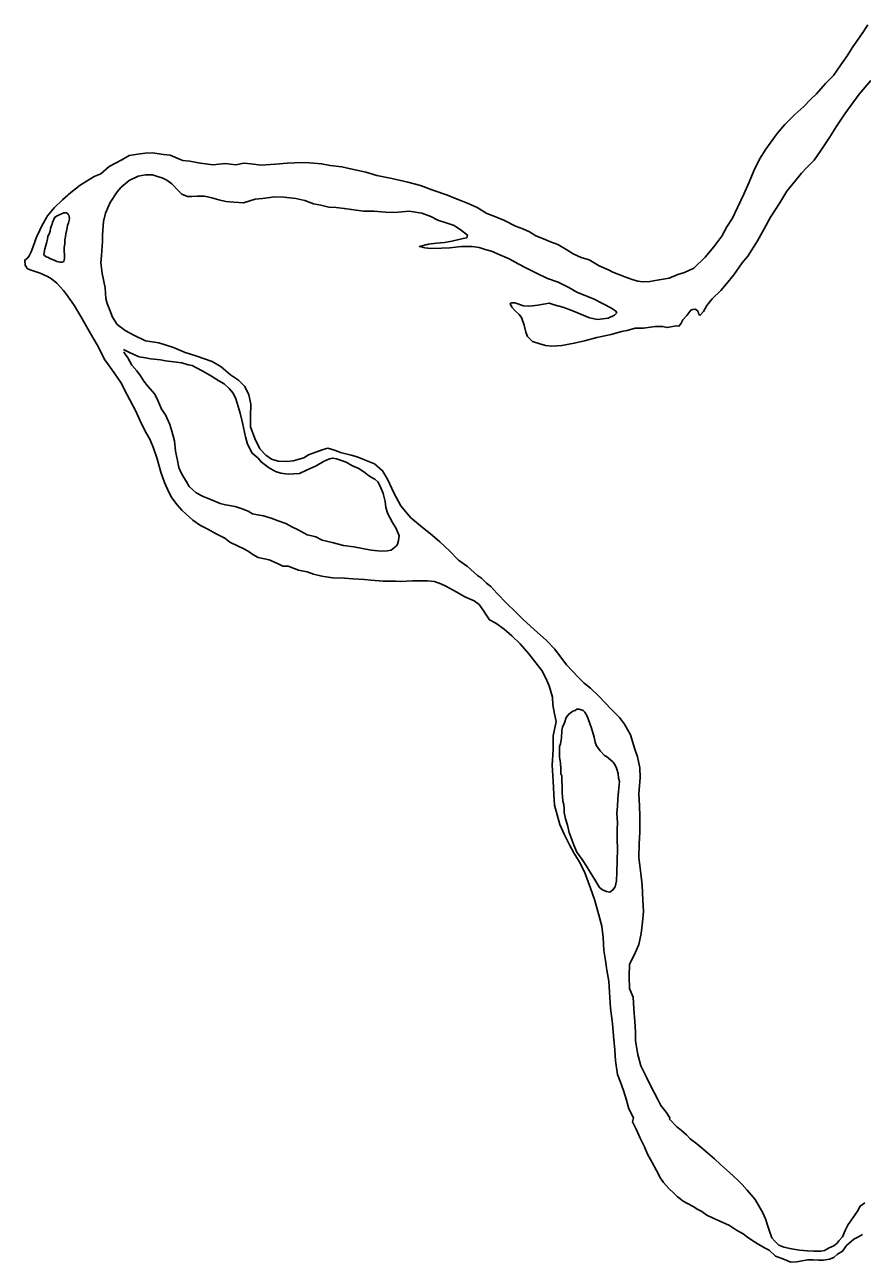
# Model space of a CAD drawing. Extents: x -939622 to -934245, y 1383184 to 1385301.
# Drawn here: x -936285.21 to -936276.84, y 1384988.02 to 1385000.38 of the extents above; entities that cross this region are included whole.
import ezdxf

# ---------------------------------------------------------------- set-up
doc = ezdxf.new("R2010")
doc.units = 0
doc.layers.add('9', color=7, linetype='Continuous')

msp = doc.modelspace()

# ---------------------------------------------------------------- linework, layer by layer
at = {"layer": '9'}
for points in [[(-936276.783, 1385000.384), (-936276.845, 1385000.287), (-936276.931, 1385000.163), (-936276.99, 1385000.073), (-936277.053, 1384999.985), (-936277.124, 1384999.877), (-936277.207, 1384999.798), (-936277.296, 1384999.695), (-936277.356, 1384999.638), (-936277.421, 1384999.568)], [(-936276.752, 1384999.828), (-936276.868, 1384999.689), (-936276.96, 1384999.566), (-936277.013, 1384999.493), (-936277.099, 1384999.363), (-936277.167, 1384999.258), (-936277.259, 1384999.119), (-936277.319, 1384999.031), (-936277.393, 1384998.959), (-936277.446, 1384998.901), (-936277.503, 1384998.832), (-936277.592, 1384998.723), (-936277.663, 1384998.605), (-936277.755, 1384998.463), (-936277.817, 1384998.346), (-936277.885, 1384998.225), (-936277.983, 1384998.071), (-936278.037, 1384998.005), (-936278.123, 1384997.887), (-936278.197, 1384997.793), (-936278.253, 1384997.73), (-936278.337, 1384997.645), (-936278.39, 1384997.579), (-936278.426, 1384997.521), (-936278.458, 1384997.482), (-936278.473, 1384997.491), (-936278.477, 1384997.518), (-936278.504, 1384997.542), (-936278.531, 1384997.538), (-936278.552, 1384997.532), (-936278.59, 1384997.478), (-936278.632, 1384997.436), (-936278.653, 1384997.396), (-936278.67, 1384997.372), (-936278.694, 1384997.375), (-936278.79, 1384997.359), (-936278.832, 1384997.371), (-936278.907, 1384997.37), (-936279.024, 1384997.352), (-936279.108, 1384997.354), (-936279.189, 1384997.329), (-936279.246, 1384997.32), (-936279.347, 1384997.289), (-936279.491, 1384997.258), (-936279.614, 1384997.227), (-936279.716, 1384997.202), (-936279.841, 1384997.18), (-936279.94, 1384997.174), (-936280.003, 1384997.179), (-936280.06, 1384997.197), (-936280.133, 1384997.22), (-936280.184, 1384997.271), (-936280.199, 1384997.313), (-936280.218, 1384997.382), (-936280.245, 1384997.46), (-936280.266, 1384997.49), (-936280.312, 1384997.528), (-936280.342, 1384997.561), (-936280.357, 1384997.6), (-936280.342, 1384997.606), (-936280.309, 1384997.606), (-936280.225, 1384997.577), (-936280.162, 1384997.571), (-936280.081, 1384997.581), (-936279.967, 1384997.603), (-936279.919, 1384997.585), (-936279.832, 1384997.562), (-936279.757, 1384997.535), (-936279.685, 1384997.506), (-936279.565, 1384997.456), (-936279.484, 1384997.441), (-936279.379, 1384997.454), (-936279.313, 1384997.482), (-936279.292, 1384997.506), (-936279.301, 1384997.524), (-936279.346, 1384997.553), (-936279.518, 1384997.642), (-936279.692, 1384997.713), (-936279.771, 1384997.758), (-936279.879, 1384997.814), (-936279.984, 1384997.849), (-936280.099, 1384997.905), (-936280.195, 1384997.953), (-936280.276, 1384997.997)], [(-936277.421, 1384999.568), (-936277.511, 1384999.486), (-936277.612, 1384999.389), (-936277.689, 1384999.299), (-936277.758, 1384999.202), (-936277.802, 1384999.142), (-936277.864, 1384999.042), (-936277.923, 1384998.925), (-936277.968, 1384998.81), (-936278.021, 1384998.693), (-936278.086, 1384998.557), (-936278.136, 1384998.451), (-936278.192, 1384998.364), (-936278.242, 1384998.273), (-936278.32, 1384998.165), (-936278.409, 1384998.062), (-936278.522, 1384997.953), (-936278.614, 1384997.91), (-936278.68, 1384997.889), (-936278.767, 1384997.852), (-936278.887, 1384997.833), (-936278.962, 1384997.818), (-936279.031, 1384997.817), (-936279.082, 1384997.823), (-936279.139, 1384997.84), (-936279.175, 1384997.852), (-936279.211, 1384997.864), (-936279.244, 1384997.879), (-936279.298, 1384997.899), (-936279.337, 1384997.914), (-936279.367, 1384997.932), (-936279.467, 1384997.976), (-936279.569, 1384998.035), (-936279.647, 1384998.059), (-936279.728, 1384998.097), (-936279.792, 1384998.136), (-936279.882, 1384998.189), (-936279.954, 1384998.216), (-936280.023, 1384998.245), (-936280.101, 1384998.275), (-936280.165, 1384998.316), (-936280.231, 1384998.346), (-936280.303, 1384998.372), (-936280.414, 1384998.429), (-936280.511, 1384998.467), (-936280.592, 1384998.499), (-936280.688, 1384998.559), (-936280.778, 1384998.597), (-936280.845, 1384998.624), (-936280.92, 1384998.656), (-936280.983, 1384998.683), (-936281.13, 1384998.733), (-936281.253, 1384998.777), (-936281.38, 1384998.812), (-936281.539, 1384998.847), (-936281.689, 1384998.879), (-936281.8, 1384998.911), (-936281.953, 1384998.943), (-936282.04, 1384998.963), (-936282.157, 1384998.977), (-936282.242, 1384998.995), (-936282.362, 1384999.006), (-936282.44, 1384999.008), (-936282.586, 1384999.001), (-936282.703, 1384998.991), (-936282.751, 1384998.988), (-936282.847, 1384998.981), (-936282.949, 1384998.996), (-936283.018, 1384999.001), (-936283.099, 1384998.985), (-936283.207, 1384998.997), (-936283.327, 1384998.984), (-936283.456, 1384999.001), (-936283.558, 1384999.021), (-936283.627, 1384999.027), (-936283.663, 1384999.041), (-936283.756, 1384999.08), (-936283.822, 1384999.088), (-936283.933, 1384999.105), (-936284.005, 1384999.102), (-936284.077, 1384999.092), (-936284.164, 1384999.077), (-936284.239, 1384999.034), (-936284.364, 1384998.967), (-936284.448, 1384998.894), (-936284.516, 1384998.867), (-936284.654, 1384998.782), (-936284.749, 1384998.709), (-936284.832, 1384998.636), (-936284.916, 1384998.554), (-936284.981, 1384998.476), (-936285.037, 1384998.376), (-936285.079, 1384998.289), (-936285.087, 1384998.272)], [(-936280.276, 1384997.997), (-936280.367, 1384998.044), (-936280.46, 1384998.086), (-936280.544, 1384998.121), (-936280.607, 1384998.139), (-936280.667, 1384998.159), (-936280.736, 1384998.168), (-936280.844, 1384998.17), (-936280.961, 1384998.157), (-936281.045, 1384998.151), (-936281.15, 1384998.15), (-936281.21, 1384998.155), (-936281.264, 1384998.17), (-936281.174, 1384998.192), (-936281.093, 1384998.201), (-936281.015, 1384998.208), (-936280.941, 1384998.223), (-936280.869, 1384998.239), (-936280.827, 1384998.248), (-936280.791, 1384998.255), (-936280.782, 1384998.282), (-936280.842, 1384998.329), (-936280.918, 1384998.377), (-936280.996, 1384998.406), (-936281.08, 1384998.433), (-936281.149, 1384998.468), (-936281.239, 1384998.501), (-936281.365, 1384998.521), (-936281.512, 1384998.508), (-936281.602, 1384998.51), (-936281.719, 1384998.521), (-936281.824, 1384998.523), (-936281.944, 1384998.537), (-936282.016, 1384998.549), (-936282.097, 1384998.557), (-936282.169, 1384998.563), (-936282.25, 1384998.58), (-936282.323, 1384998.595), (-936282.41, 1384998.627), (-936282.5, 1384998.647), (-936282.62, 1384998.662), (-936282.713, 1384998.664), (-936282.833, 1384998.648), (-936282.905, 1384998.641), (-936283.024, 1384998.604), (-936283.12, 1384998.613), (-936283.198, 1384998.618), (-936283.27, 1384998.636), (-936283.339, 1384998.656), (-936283.411, 1384998.671), (-936283.486, 1384998.673), (-936283.54, 1384998.667), (-936283.582, 1384998.669), (-936283.64, 1384998.693), (-936283.67, 1384998.723), (-936283.739, 1384998.794), (-936283.787, 1384998.83), (-936283.836, 1384998.854), (-936283.872, 1384998.866), (-936283.932, 1384998.883), (-936284.001, 1384998.886), (-936284.076, 1384998.87), (-936284.165, 1384998.827), (-936284.246, 1384998.761), (-936284.284, 1384998.715), (-936284.355, 1384998.607), (-936284.4, 1384998.501), (-936284.42, 1384998.42), (-936284.431, 1384998.285), (-936284.431, 1384998.219), (-936284.442, 1384998.08), (-936284.447, 1384998.005), (-936284.434, 1384997.9), (-936284.406, 1384997.756), (-936284.399, 1384997.648), (-936284.384, 1384997.6), (-936284.357, 1384997.531), (-936284.332, 1384997.462), (-936284.284, 1384997.391), (-936284.205, 1384997.328), (-936284.118, 1384997.284), (-936284.003, 1384997.225), (-936283.868, 1384997.205), (-936283.721, 1384997.161), (-936283.607, 1384997.11), (-936283.499, 1384997.078), (-936283.336, 1384997.019), (-936283.246, 1384996.966), (-936283.152, 1384996.888), (-936283.071, 1384996.835), (-936283.008, 1384996.769), (-936282.971, 1384996.695), (-936282.969, 1384996.686)], [(-936284.879, 1384998.477), (-936284.849, 1384998.492), (-936284.819, 1384998.504), (-936284.807, 1384998.504), (-936284.792, 1384998.504), (-936284.78, 1384998.498), (-936284.774, 1384998.489), (-936284.768, 1384998.48), (-936284.765, 1384998.468), (-936284.762, 1384998.444), (-936284.771, 1384998.405), (-936284.78, 1384998.378), (-936284.788, 1384998.339), (-936284.797, 1384998.294), (-936284.803, 1384998.264), (-936284.808, 1384998.234), (-936284.808, 1384998.198), (-936284.814, 1384998.156), (-936284.814, 1384998.123), (-936284.81, 1384998.087), (-936284.81, 1384998.048), (-936284.819, 1384998.02), (-936284.834, 1384998.011), (-936284.855, 1384998.011), (-936284.888, 1384998.02), (-936284.915, 1384998.032), (-936284.957, 1384998.05), (-936284.972, 1384998.058), (-936284.996, 1384998.067), (-936285.014, 1384998.082), (-936285.017, 1384998.088), (-936285.014, 1384998.109), (-936285.009, 1384998.145), (-936284.997, 1384998.178), (-936284.988, 1384998.214), (-936284.982, 1384998.242), (-936284.977, 1384998.272), (-936284.965, 1384998.293), (-936284.953, 1384998.323), (-936284.95, 1384998.35), (-936284.941, 1384998.38), (-936284.936, 1384998.392), (-936284.93, 1384998.407)], [(-936284.93, 1384998.407), (-936284.909, 1384998.461), (-936284.879, 1384998.477)], [(-936285.087, 1384998.272), (-936285.129, 1384998.159), (-936285.146, 1384998.114), (-936285.164, 1384998.075), (-936285.179, 1384998.054), (-936285.209, 1384998.033), (-936285.205, 1384997.982), (-936285.181, 1384997.946), (-936285.136, 1384997.928), (-936285.055, 1384997.902), (-936284.98, 1384997.869), (-936284.941, 1384997.845), (-936284.889, 1384997.801), (-936284.823, 1384997.729), (-936284.78, 1384997.675), (-936284.711, 1384997.577), (-936284.647, 1384997.469), (-936284.55, 1384997.299), (-936284.486, 1384997.188), (-936284.407, 1384997.038), (-936284.337, 1384996.94), (-936284.249, 1384996.811), (-936284.188, 1384996.692), (-936284.186, 1384996.686)], [(-936284.222, 1384997.139), (-936284.168, 1384997.112), (-936284.119, 1384997.089), (-936284.065, 1384997.068), (-936284.002, 1384997.056), (-936283.951, 1384997.048), (-936283.852, 1384997.036), (-936283.801, 1384997.028), (-936283.717, 1384997.016), (-936283.639, 1384997.005), (-936283.576, 1384996.987), (-936283.537, 1384996.979), (-936283.498, 1384996.961), (-936283.429, 1384996.922), (-936283.341, 1384996.875), (-936283.269, 1384996.828), (-936283.215, 1384996.798), (-936283.166, 1384996.75), (-936283.127, 1384996.702), (-936283.118, 1384996.686)], [(-936283.982, 1384996.777), (-936284.018, 1384996.825), (-936284.052, 1384996.876), (-936284.088, 1384996.927), (-936284.14, 1384996.983), (-936284.179, 1384997.055), (-936284.212, 1384997.103), (-936284.219, 1384997.118)], [(-936284.186, 1384996.686), (-936284.103, 1384996.53), (-936284.042, 1384996.398), (-936283.991, 1384996.3), (-936283.96, 1384996.243), (-936283.924, 1384996.165), (-936283.884, 1384996.048), (-936283.85, 1384995.913), (-936283.813, 1384995.811), (-936283.77, 1384995.715), (-936283.737, 1384995.659), (-936283.685, 1384995.587), (-936283.64, 1384995.536), (-936283.595, 1384995.494), (-936283.528, 1384995.435), (-936283.453, 1384995.381), (-936283.378, 1384995.346), (-936283.297, 1384995.298), (-936283.209, 1384995.254), (-936283.158, 1384995.215), (-936283.083, 1384995.177), (-936283.02, 1384995.15), (-936282.977, 1384995.124), (-936282.929, 1384995.091), (-936282.875, 1384995.061), (-936282.767, 1384995.038), (-936282.683, 1384995.003), (-936282.629, 1384994.976), (-936282.575, 1384994.976), (-936282.472, 1384994.935), (-936282.385, 1384994.918), (-936282.322, 1384994.897), (-936282.238, 1384994.874), (-936282.133, 1384994.86), (-936282.013, 1384994.857), (-936281.929, 1384994.849), (-936281.812, 1384994.841), (-936281.749, 1384994.835), (-936281.626, 1384994.824), (-936281.5, 1384994.825), (-936281.449, 1384994.823), (-936281.332, 1384994.829), (-936281.254, 1384994.83), (-936281.185, 1384994.828), (-936281.113, 1384994.822), (-936281.05, 1384994.798), (-936280.999, 1384994.775), (-936280.891, 1384994.716), (-936280.809, 1384994.668), (-936280.716, 1384994.63), (-936280.668, 1384994.591), (-936280.628, 1384994.537), (-936280.583, 1384994.469), (-936280.565, 1384994.439), (-936280.502, 1384994.406), (-936280.417, 1384994.347), (-936280.342, 1384994.278), (-936280.257, 1384994.201), (-936280.169, 1384994.099), (-936280.1, 1384994.01), (-936280.039, 1384993.932), (-936280.003, 1384993.863), (-936279.969, 1384993.779), (-936279.935, 1384993.668), (-936279.932, 1384993.59), (-936279.913, 1384993.5), (-936279.898, 1384993.422), (-936279.903, 1384993.389), (-936279.926, 1384993.281), (-936279.928, 1384993.14), (-936279.936, 1384992.987), (-936279.926, 1384992.827), (-936279.922, 1384992.698), (-936279.915, 1384992.587), (-936279.86, 1384992.395), (-936279.817, 1384992.297), (-936279.763, 1384992.192), (-936279.72, 1384992.111), (-936279.668, 1384992.024)], [(-936283.906, 1384996.686), (-936283.91, 1384996.694), (-936283.982, 1384996.777)], [(-936283.118, 1384996.686), (-936283.103, 1384996.658), (-936283.087, 1384996.604), (-936283.057, 1384996.505), (-936283.032, 1384996.406), (-936283.001, 1384996.268), (-936282.982, 1384996.193), (-936282.937, 1384996.103), (-936282.876, 1384996.055), (-936282.846, 1384996.017), (-936282.774, 1384995.96), (-936282.702, 1384995.922), (-936282.65, 1384995.904), (-936282.575, 1384995.893), (-936282.461, 1384995.902), (-936282.393, 1384995.933), (-936282.297, 1384995.979), (-936282.223, 1384996.021), (-936282.163, 1384996.046), (-936282.13, 1384996.055), (-936282.094, 1384996.049), (-936281.995, 1384996.014), (-936281.94, 1384995.981), (-936281.868, 1384995.952), (-936281.805, 1384995.907), (-936281.772, 1384995.88), (-936281.73, 1384995.854), (-936281.711, 1384995.845), (-936281.681, 1384995.818), (-936281.657, 1384995.773), (-936281.626, 1384995.701), (-936281.605, 1384995.623), (-936281.601, 1384995.563), (-936281.58, 1384995.497), (-936281.534, 1384995.411), (-936281.498, 1384995.351), (-936281.467, 1384995.279), (-936281.473, 1384995.231), (-936281.482, 1384995.195), (-936281.497, 1384995.174), (-936281.547, 1384995.134), (-936281.586, 1384995.128), (-936281.646, 1384995.124), (-936281.748, 1384995.136), (-936281.919, 1384995.167), (-936282.024, 1384995.182), (-936282.136, 1384995.211), (-936282.235, 1384995.234), (-936282.301, 1384995.27), (-936282.34, 1384995.279), (-936282.385, 1384995.29), (-936282.409, 1384995.302), (-936282.484, 1384995.341), (-936282.532, 1384995.364), (-936282.599, 1384995.4), (-936282.677, 1384995.429), (-936282.746, 1384995.456), (-936282.821, 1384995.479), (-936282.881, 1384995.488), (-936282.932, 1384995.499), (-936282.977, 1384995.526), (-936283.044, 1384995.553), (-936283.107, 1384995.573), (-936283.203, 1384995.588), (-936283.254, 1384995.602), (-936283.341, 1384995.638), (-936283.425, 1384995.67), (-936283.497, 1384995.708), (-936283.564, 1384995.771), (-936283.597, 1384995.825), (-936283.619, 1384995.861), (-936283.646, 1384995.909), (-936283.667, 1384995.96), (-936283.686, 1384996.049), (-936283.701, 1384996.124), (-936283.711, 1384996.227), (-936283.739, 1384996.325), (-936283.76, 1384996.391), (-936283.803, 1384996.487), (-936283.842, 1384996.544), (-936283.876, 1384996.625), (-936283.906, 1384996.686)], [(-936282.969, 1384996.686), (-936282.949, 1384996.593), (-936282.951, 1384996.472), (-936282.951, 1384996.367), (-936282.908, 1384996.25), (-936282.859, 1384996.149), (-936282.799, 1384996.083), (-936282.741, 1384996.044), (-936282.675, 1384996.024), (-936282.588, 1384996.022)], [(-936282.588, 1384996.022), (-936282.525, 1384996.028), (-936282.421, 1384996.059), (-936282.373, 1384996.086), (-936282.31, 1384996.111), (-936282.226, 1384996.141), (-936282.179, 1384996.154), (-936282.103, 1384996.13), (-936282.052, 1384996.11), (-936281.947, 1384996.083), (-936281.887, 1384996.069), (-936281.812, 1384996.039), (-936281.713, 1384995.998), (-936281.634, 1384995.927), (-936281.583, 1384995.843), (-936281.516, 1384995.702), (-936281.449, 1384995.579), (-936281.352, 1384995.463), (-936281.252, 1384995.377), (-936281.135, 1384995.281), (-936281.059, 1384995.219), (-936280.963, 1384995.13), (-936280.875, 1384995.034), (-936280.782, 1384994.972), (-936280.685, 1384994.882), (-936280.643, 1384994.856), (-936280.594, 1384994.805), (-936280.552, 1384994.772), (-936280.492, 1384994.706), (-936280.386, 1384994.599), (-936280.31, 1384994.525), (-936280.229, 1384994.447), (-936280.117, 1384994.343), (-936279.994, 1384994.233), (-936279.912, 1384994.146), (-936279.794, 1384993.991), (-936279.679, 1384993.865), (-936279.619, 1384993.806), (-936279.555, 1384993.758), (-936279.474, 1384993.681), (-936279.344, 1384993.544), (-936279.265, 1384993.463), (-936279.214, 1384993.397), (-936279.153, 1384993.29), (-936279.11, 1384993.146), (-936279.085, 1384993.071), (-936279.061, 1384992.96), (-936279.057, 1384992.864), (-936279.071, 1384992.702), (-936279.064, 1384992.584), (-936279.06, 1384992.473), (-936279.062, 1384992.323), (-936279.067, 1384992.197), (-936279.072, 1384992.065), (-936279.05, 1384991.906), (-936279.037, 1384991.789), (-936279.03, 1384991.639), (-936279.026, 1384991.524), (-936279.034, 1384991.419), (-936279.048, 1384991.305), (-936279.072, 1384991.197), (-936279.119, 1384991.091), (-936279.166, 1384991.001), (-936279.168, 1384990.875), (-936279.164, 1384990.758), (-936279.128, 1384990.671), (-936279.121, 1384990.554), (-936279.111, 1384990.428), (-936279.104, 1384990.322), (-936279.106, 1384990.235), (-936279.081, 1384990.097), (-936279.051, 1384989.983), (-936278.999, 1384989.879), (-936278.959, 1384989.795), (-936278.914, 1384989.711), (-936278.877, 1384989.642), (-936278.85, 1384989.588), (-936278.798, 1384989.52), (-936278.762, 1384989.466)], [(-936279.852, 1384992.9), (-936279.852, 1384992.951), (-936279.853, 1384993.008), (-936279.865, 1384993.071), (-936279.865, 1384993.131), (-936279.863, 1384993.173), (-936279.854, 1384993.2), (-936279.845, 1384993.261), (-936279.84, 1384993.333), (-936279.834, 1384993.366), (-936279.814, 1384993.411), (-936279.796, 1384993.465), (-936279.772, 1384993.498), (-936279.73, 1384993.526), (-936279.709, 1384993.535), (-936279.692, 1384993.547), (-936279.668, 1384993.547), (-936279.647, 1384993.541), (-936279.626, 1384993.532), (-936279.61, 1384993.518), (-936279.586, 1384993.476), (-936279.562, 1384993.404), (-936279.543, 1384993.356), (-936279.519, 1384993.266), (-936279.506, 1384993.218), (-936279.494, 1384993.182), (-936279.458, 1384993.131), (-936279.415, 1384993.083), (-936279.394, 1384993.075), (-936279.355, 1384993.042), (-936279.328, 1384993.018), (-936279.307, 1384992.988), (-936279.294, 1384992.958), (-936279.279, 1384992.904), (-936279.273, 1384992.856), (-936279.266, 1384992.823), (-936279.275, 1384992.724), (-936279.28, 1384992.652), (-936279.283, 1384992.577), (-936279.291, 1384992.508), (-936279.284, 1384992.412), (-936279.287, 1384992.343), (-936279.289, 1384992.246), (-936279.286, 1384992.156), (-936279.288, 1384992.03), (-936279.29, 1384991.919), (-936279.295, 1384991.832), (-936279.307, 1384991.772), (-936279.33, 1384991.741), (-936279.36, 1384991.72), (-936279.396, 1384991.726), (-936279.435, 1384991.741), (-936279.463, 1384991.765), (-936279.505, 1384991.833), (-936279.557, 1384991.917), (-936279.593, 1384991.977), (-936279.636, 1384992.046), (-936279.69, 1384992.12), (-936279.721, 1384992.189), (-936279.739, 1384992.234), (-936279.766, 1384992.315), (-936279.785, 1384992.387), (-936279.803, 1384992.45), (-936279.816, 1384992.513), (-936279.819, 1384992.552), (-936279.822, 1384992.594), (-936279.832, 1384992.627), (-936279.835, 1384992.675), (-936279.838, 1384992.711), (-936279.838, 1384992.732)], [(-936279.852, 1384992.9), (-936279.841, 1384992.881)], [(-936279.838, 1384992.732), (-936279.841, 1384992.881)], [(-936279.668, 1384992.024), (-936279.614, 1384991.923), (-936279.555, 1384991.758), (-936279.513, 1384991.644), (-936279.473, 1384991.503), (-936279.442, 1384991.38), (-936279.426, 1384991.266), (-936279.422, 1384991.137), (-936279.403, 1384991.035), (-936279.39, 1384990.939), (-936279.372, 1384990.831), (-936279.365, 1384990.72), (-936279.355, 1384990.561), (-936279.333, 1384990.408), (-936279.326, 1384990.285), (-936279.31, 1384990.144), (-936279.306, 1384990.033), (-936279.284, 1384989.898), (-936279.253, 1384989.82), (-936279.223, 1384989.739), (-936279.195, 1384989.64), (-936279.17, 1384989.553), (-936279.125, 1384989.466)], [(-936279.125, 1384989.466), (-936279.134, 1384989.423), (-936279.098, 1384989.35), (-936279.057, 1384989.26), (-936279.016, 1384989.175), (-936278.984, 1384989.103), (-936278.937, 1384989.019), (-936278.895, 1384988.937), (-936278.854, 1384988.862), (-936278.825, 1384988.82), (-936278.771, 1384988.759), (-936278.724, 1384988.714), (-936278.688, 1384988.68), (-936278.661, 1384988.659), (-936278.629, 1384988.632), (-936278.584, 1384988.61), (-936278.527, 1384988.58), (-936278.483, 1384988.549), (-936278.441, 1384988.528), (-936278.39, 1384988.492), (-936278.328, 1384988.461), (-936278.268, 1384988.436), (-936278.164, 1384988.388), (-936278.095, 1384988.342), (-936278.03, 1384988.305), (-936277.985, 1384988.272), (-936277.943, 1384988.244), (-936277.887, 1384988.208), (-936277.815, 1384988.165), (-936277.768, 1384988.141), (-936277.705, 1384988.083), (-936277.631, 1384988.056), (-936277.553, 1384988.022), (-936277.496, 1384988.027), (-936277.439, 1384988.036), (-936277.385, 1384988.047), (-936277.328, 1384988.047), (-936277.277, 1384988.043), (-936277.224, 1384988.043), (-936277.167, 1384988.051), (-936277.122, 1384988.069), (-936277.085, 1384988.102), (-936277.037, 1384988.134), (-936276.995, 1384988.188), (-936276.922, 1384988.253), (-936276.883, 1384988.274), (-936276.835, 1384988.3)], [(-936278.762, 1384989.466), (-936278.765, 1384989.452), (-936278.694, 1384989.377), (-936278.646, 1384989.337), (-936278.596, 1384989.295), (-936278.557, 1384989.255), (-936278.492, 1384989.204), (-936278.453, 1384989.17), (-936278.385, 1384989.116), (-936278.316, 1384989.055), (-936278.254, 1384988.997), (-936278.165, 1384988.919), (-936278.082, 1384988.843), (-936278.037, 1384988.8), (-936277.987, 1384988.743), (-936277.948, 1384988.695), (-936277.91, 1384988.649), (-936277.86, 1384988.562), (-936277.833, 1384988.517), (-936277.804, 1384988.456), (-936277.783, 1384988.381), (-936277.766, 1384988.333), (-936277.743, 1384988.267), (-936277.713, 1384988.233), (-936277.671, 1384988.194), (-936277.621, 1384988.172), (-936277.546, 1384988.157), (-936277.465, 1384988.144), (-936277.387, 1384988.137), (-936277.322, 1384988.134), (-936277.253, 1384988.133), (-936277.217, 1384988.139), (-936277.169, 1384988.165), (-936277.123, 1384988.186), (-936277.09, 1384988.213), (-936277.072, 1384988.236), (-936277.036, 1384988.275), (-936277.008, 1384988.338), (-936276.978, 1384988.398), (-936276.954, 1384988.436), (-936276.917, 1384988.49), (-936276.887, 1384988.532), (-936276.859, 1384988.583), (-936276.814, 1384988.615)]]:
    msp.add_lwpolyline(points, dxfattribs=at)

doc.saveas('drawing.dxf')
